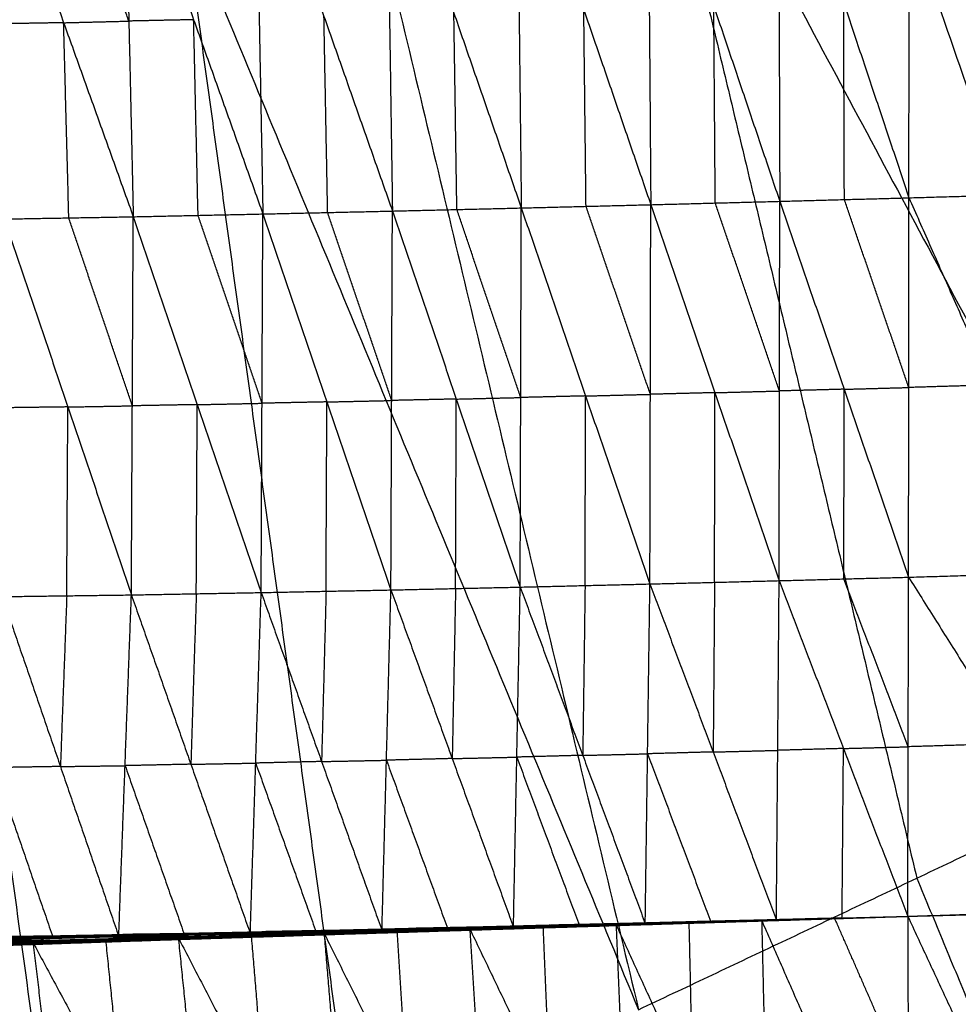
# Model space of a CAD drawing. Header units: millimetres. Extents: x -106 to 110, y -96 to 120.
# Tile 545 of 656: x 14.01 to 20.43, y -27.66 to -20.92. Entities that reach past the tile are written whole.
import ezdxf

# ---------------------------------------------------------------- set-up
doc = ezdxf.new("R2010")
doc.units = ezdxf.units.MM
doc.header["$MEASUREMENT"] = 0
doc.layers.add('Default', color=7, linetype='Continuous', true_color=0x000000)

msp = doc.modelspace()

# ---------------------------------------------------------------- linework, layer by layer
at = {"layer": 'Default'}
for points in [[(18.7289, -8.6492, 3.7488), (22.1968, -16.1907, 3.779), (25.6648, -23.7322, 3.8092)], [(18.7289, -8.6492, 3.7488), (23.8884, -14.9361, 3.779), (29.048, -21.223, 3.8092)], [(16.6278, -10.2074, 3.7488), (19.3399, -18.0525, 3.779), (22.052, -25.8976, 3.8092)], [(16.6278, -10.2074, 3.7488), (21.1463, -16.9698, 3.779), (25.6648, -23.7322, 3.8092)], [(14.3842, -11.5522, 3.7488), (16.3143, -19.6253, 3.779), (18.2443, -27.6985, 3.8092)], [(14.3842, -11.5522, 3.7488), (18.2181, -18.7249, 3.779), (22.052, -25.8976, 3.8092)], [(12.0196, -12.6706, 3.7488), (13.149, -20.894, 3.779), (14.2785, -29.1175, 3.8092)], [(12.0196, -12.6706, 3.7488), (15.1319, -20.1845, 3.779), (18.2443, -27.6985, 3.8092)], [(9.5567, -13.5518, 3.7488), (11.9176, -21.3346, 3.779), (14.2785, -29.1175, 3.8092)], [(18.2181, -18.7249, 3.779), (19.1831, -22.7615, 3.7941), (20.1482, -26.798, 3.8092)], [(19.201, -19.4703, -3.0987), (19.2058, -20.8177, -2.9425), (19.2106, -22.1651, -2.7862)], [(19.201, -19.4703, -3.0987), (19.6478, -20.8057, -2.939), (20.0946, -22.1411, -2.7794)], [(20.0946, -22.1411, -2.7794), (20.095, -20.7932, -2.9352), (20.0954, -19.4453, -3.091)], [(20.0954, -19.4453, -3.091), (20.6437, -20.7771, -2.9333), (21.192, -22.109, -2.7756)], [(16.5199, -19.5442, -3.1305), (16.5401, -20.888, -2.9716), (16.5603, -22.2317, -2.8127)], [(16.5199, -19.5442, -3.1305), (16.981, -20.8774, -2.9675), (17.4421, -22.2106, -2.8045)], [(17.4116, -19.52, -3.1203), (17.4269, -20.8653, -2.9624), (17.4421, -22.2106, -2.8045)], [(17.4116, -19.52, -3.1203), (17.8697, -20.8542, -2.9577), (18.3279, -22.1883, -2.7951)], [(18.3076, -19.4952, -3.1091), (18.3178, -20.8418, -2.9521), (18.3279, -22.1883, -2.7951)], [(18.3076, -19.4952, -3.1091), (18.7591, -20.8302, -2.9476), (19.2106, -22.1651, -2.7862)], [(14.7569, -20.9315, -2.98), (14.5187, -20.2675, -3.0592), (14.2805, -19.6035, -3.1384)], [(14.7266, -19.5923, -3.1406), (14.7569, -20.9315, -2.98), (14.7872, -22.2707, -2.8194)], [(14.7266, -19.5923, -3.1406), (15.2003, -20.922, -2.9794), (15.674, -22.2516, -2.8182)], [(15.6234, -19.5682, -3.1379), (15.6487, -20.9099, -2.978), (15.674, -22.2516, -2.8182)], [(15.6234, -19.5682, -3.1379), (16.0919, -20.8999, -2.9753), (16.5603, -22.2317, -2.8127)], [(13.8344, -19.6147, -3.1363), (14.3108, -20.9427, -2.9778), (14.7872, -22.2707, -2.8194)], [(15.1319, -20.1845, 3.779), (15.6967, -24.2963, 3.7941), (16.2614, -28.408, 3.8092)], [(19.6526, -22.1531, -2.7828), (19.6502, -21.4794, -2.8609), (19.6478, -20.8057, -2.939)], [(17.0012, -22.2212, -2.8086), (16.9911, -21.5493, -2.888), (16.981, -20.8774, -2.9675)], [(17.885, -22.1995, -2.7998), (17.8774, -21.5268, -2.8787), (17.8697, -20.8542, -2.9577)], [(18.7693, -22.1767, -2.7906), (18.7642, -21.5035, -2.8691), (18.7591, -20.8302, -2.9476)], [(14.3108, -20.9427, -2.9778), (14.0903, -20.9466, -2.9765), (13.8698, -20.9505, -2.9752)], [(14.3108, -20.9427, -2.9778), (14.5339, -20.9371, -2.9789), (14.7569, -20.9315, -2.98)], [(14.3462, -22.2785, -2.8168), (14.3285, -21.6106, -2.8973), (14.3108, -20.9427, -2.9778)], [(15.2003, -20.922, -2.9794), (14.9786, -20.9268, -2.9797), (14.7569, -20.9315, -2.98)], [(15.2306, -22.2612, -2.8188), (15.2154, -21.5916, -2.8991), (15.2003, -20.922, -2.9794)], [(16.1172, -22.2417, -2.8154), (16.1045, -21.5708, -2.8954), (16.0919, -20.8999, -2.9753)], [(18.3279, -22.1883, -2.7951), (18.7693, -22.1767, -2.7906), (19.2106, -22.1651, -2.7862)], [(19.2063, -24.7618, -1.7799), (19.2085, -23.4634, -2.283), (19.2106, -22.1651, -2.7862)], [(19.2106, -22.1651, -2.7862), (19.6526, -22.1531, -2.7828), (20.0946, -22.1411, -2.7794)], [(19.2106, -22.1651, -2.7862), (19.6513, -23.4516, -2.2808), (20.0919, -24.738, -1.7754)], [(20.0933, -23.4396, -2.2774), (19.8729, -22.7964, -2.5301), (19.6526, -22.1531, -2.7828)], [(20.0919, -24.738, -1.7754), (20.0933, -23.4396, -2.2774), (20.0946, -22.1411, -2.7794)], [(20.0946, -22.1411, -2.7794), (20.6433, -22.1251, -2.7775), (21.192, -22.109, -2.7756)], [(20.0946, -22.1411, -2.7794), (20.6603, -23.4228, -2.2757), (21.226, -24.7044, -1.7721)], [(15.674, -22.2516, -2.8182), (16.1172, -22.2417, -2.8154), (16.5603, -22.2317, -2.8127)], [(16.5501, -24.8253, -1.7944), (16.5552, -23.5285, -2.3036), (16.5603, -22.2317, -2.8127)], [(16.5603, -22.2317, -2.8127), (17.0012, -22.2212, -2.8086), (17.4421, -22.2106, -2.8045)], [(16.5603, -22.2317, -2.8127), (16.9975, -23.5187, -2.3015), (17.4346, -24.8057, -1.7904)], [(17.4383, -23.5082, -2.2974), (17.2198, -22.8647, -2.553), (17.0012, -22.2212, -2.8086)], [(17.4346, -24.8057, -1.7904), (17.4383, -23.5082, -2.2974), (17.4421, -22.2106, -2.8045)], [(17.4421, -22.2106, -2.8045), (17.885, -22.1995, -2.7998), (18.3279, -22.1883, -2.7951)], [(17.4421, -22.2106, -2.8045), (17.8822, -23.4975, -2.2948), (18.3222, -24.7843, -1.7852)], [(18.3251, -23.4863, -2.2901), (18.105, -22.8429, -2.545), (17.885, -22.1995, -2.7998)], [(18.3222, -24.7843, -1.7852), (18.3251, -23.4863, -2.2901), (18.3279, -22.1883, -2.7951)], [(18.3279, -22.1883, -2.7951), (18.7671, -23.475, -2.2875), (19.2063, -24.7618, -1.7799)], [(19.2085, -23.4634, -2.283), (18.9889, -22.8201, -2.5368), (18.7693, -22.1767, -2.7906)], [(13.9052, -22.2863, -2.8142), (14.3462, -22.2785, -2.8168), (14.7872, -22.2707, -2.8194)], [(13.9052, -22.2863, -2.8142), (14.3398, -23.5728, -2.3048), (14.7744, -24.8592, -1.7954)], [(14.7808, -23.565, -2.3074), (14.5635, -22.9217, -2.5621), (14.3462, -22.2785, -2.8168)], [(14.7744, -24.8592, -1.7954), (14.7808, -23.565, -2.3074), (14.7872, -22.2707, -2.8194)], [(14.7872, -22.2707, -2.8194), (15.2306, -22.2612, -2.8188), (15.674, -22.2516, -2.8182)], [(14.7872, -22.2707, -2.8194), (15.2248, -23.5569, -2.3079), (15.6623, -24.8431, -1.7964)], [(15.6681, -23.5474, -2.3073), (15.4494, -22.9043, -2.563), (15.2306, -22.2612, -2.8188)], [(15.6623, -24.8431, -1.7964), (15.6681, -23.5474, -2.3073), (15.674, -22.2516, -2.8182)], [(15.674, -22.2516, -2.8182), (16.1121, -23.5384, -2.3063), (16.5501, -24.8253, -1.7944)], [(16.5552, -23.5285, -2.3036), (16.3362, -22.8851, -2.5595), (16.1172, -22.2417, -2.8154)], [(19.6513, -23.4516, -2.2808), (19.4299, -23.4575, -2.2819), (19.2085, -23.4634, -2.283)], [(19.6491, -24.7499, -1.7777), (19.6502, -24.1007, -2.0292), (19.6513, -23.4516, -2.2808)], [(19.6513, -23.4516, -2.2808), (19.8723, -23.4456, -2.2791), (20.0933, -23.4396, -2.2774)], [(20.6603, -23.4228, -2.2757), (20.3768, -23.4312, -2.2765), (20.0933, -23.4396, -2.2774)], [(16.9975, -23.5187, -2.3015), (16.7763, -23.5236, -2.3026), (16.5552, -23.5285, -2.3036)], [(16.9924, -24.8155, -1.7924), (16.9949, -24.1671, -2.047), (16.9975, -23.5187, -2.3015)], [(16.9975, -23.5187, -2.3015), (17.2179, -23.5134, -2.2995), (17.4383, -23.5082, -2.2974)], [(17.8822, -23.4975, -2.2948), (17.6603, -23.5028, -2.2961), (17.4383, -23.5082, -2.2974)], [(17.8784, -24.795, -1.7878), (17.8803, -24.1463, -2.0413), (17.8822, -23.4975, -2.2948)], [(17.8822, -23.4975, -2.2948), (18.1036, -23.4919, -2.2925), (18.3251, -23.4863, -2.2901)], [(18.7671, -23.475, -2.2875), (18.5461, -23.4807, -2.2888), (18.3251, -23.4863, -2.2901)], [(18.7643, -24.7731, -1.7826), (18.7657, -24.1241, -2.035), (18.7671, -23.475, -2.2875)], [(18.7671, -23.475, -2.2875), (18.9878, -23.4692, -2.2853), (19.2085, -23.4634, -2.283)], [(14.3398, -23.5728, -2.3048), (14.1187, -23.5757, -2.3034), (13.8975, -23.5786, -2.3021)], [(14.3321, -24.8651, -1.7927), (14.336, -24.2189, -2.0488), (14.3398, -23.5728, -2.3048)], [(14.3398, -23.5728, -2.3048), (14.5603, -23.5689, -2.3061), (14.7808, -23.565, -2.3074)], [(15.2248, -23.5569, -2.3079), (15.0028, -23.5609, -2.3076), (14.7808, -23.565, -2.3074)], [(15.2183, -24.8512, -1.7959), (15.2215, -24.204, -2.0519), (15.2248, -23.5569, -2.3079)], [(15.2248, -23.5569, -2.3079), (15.4464, -23.5521, -2.3076), (15.6681, -23.5474, -2.3073)], [(16.1121, -23.5384, -2.3063), (15.8901, -23.5429, -2.3068), (15.6681, -23.5474, -2.3073)], [(16.1062, -24.8342, -1.7954), (16.1091, -24.1863, -2.0509), (16.1121, -23.5384, -2.3063)], [(16.1121, -23.5384, -2.3063), (16.3336, -23.5335, -2.3049), (16.5552, -23.5285, -2.3036)], [(20.0919, -24.738, -1.7754), (20.6589, -24.7212, -1.7737), (21.226, -24.7044, -1.7721)], [(17.4346, -24.8057, -1.7904), (17.8784, -24.795, -1.7878), (18.3222, -24.7843, -1.7852)], [(17.8784, -24.795, -1.7878), (17.8704, -25.3763, -1.3229), (17.8624, -25.9576, -0.858)], [(18.2902, -27.1095, 0.0744), (18.3062, -25.9469, -0.8554), (18.3222, -24.7843, -1.7852)], [(18.3222, -24.7843, -1.7852), (18.7643, -24.7731, -1.7826), (19.2063, -24.7618, -1.7799)], [(18.3222, -24.7843, -1.7852), (18.7548, -25.9345, -0.8545), (19.1873, -27.0847, 0.0763)], [(18.7643, -24.7731, -1.7826), (18.7595, -25.3538, -1.3185), (18.7548, -25.9345, -0.8545)], [(19.1873, -27.0847, 0.0763), (19.1968, -25.9232, -0.8518), (19.2063, -24.7618, -1.7799)], [(19.2063, -24.7618, -1.7799), (19.6491, -24.7499, -1.7777), (20.0919, -24.738, -1.7754)], [(19.2063, -24.7618, -1.7799), (19.6464, -25.9106, -0.8508), (20.0866, -27.0595, 0.0783)], [(20.0893, -25.8987, -0.8485), (19.8692, -25.3243, -1.3131), (19.6491, -24.7499, -1.7777)], [(20.0866, -27.0595, 0.0783), (20.0893, -25.8987, -0.8485), (20.0919, -24.738, -1.7754)], [(20.0919, -24.738, -1.7754), (20.8087, -25.8767, -0.8467), (21.5254, -27.0155, 0.082)], [(13.8897, -24.8709, -1.7901), (14.3321, -24.8651, -1.7927), (14.7744, -24.8592, -1.7954)], [(14.3321, -24.8651, -1.7927), (14.3104, -25.4495, -1.3268), (14.2887, -26.034, -0.8609)], [(14.6878, -27.1971, 0.0683), (14.7311, -26.0282, -0.8636), (14.7744, -24.8592, -1.7954)], [(14.7744, -24.8592, -1.7954), (15.2183, -24.8512, -1.7959), (15.6623, -24.8431, -1.7964)], [(14.7744, -24.8592, -1.7954), (15.1811, -26.0185, -0.8629), (15.5878, -27.1778, 0.0696)], [(15.2183, -24.8512, -1.7959), (15.1997, -25.4348, -1.3294), (15.1811, -26.0185, -0.8629)], [(15.5878, -27.1778, 0.0696), (15.625, -26.0105, -0.8634), (15.6623, -24.8431, -1.7964)], [(15.6623, -24.8431, -1.7964), (16.1062, -24.8342, -1.7954), (16.5501, -24.8253, -1.7944)], [(15.6623, -24.8431, -1.7964), (16.0756, -25.9998, -0.8627), (16.4889, -27.1565, 0.0711)], [(16.1062, -24.8342, -1.7954), (16.0909, -25.417, -1.3291), (16.0756, -25.9998, -0.8627)], [(16.4889, -27.1565, 0.0711), (16.5195, -25.9909, -0.8617), (16.5501, -24.8253, -1.7944)], [(16.5501, -24.8253, -1.7944), (16.9924, -24.8155, -1.7924), (17.4346, -24.8057, -1.7904)], [(16.5501, -24.8253, -1.7944), (16.9693, -25.9795, -0.8609), (17.3885, -27.1337, 0.0727)], [(16.9924, -24.8155, -1.7924), (16.9808, -25.3975, -1.3267), (16.9693, -25.9795, -0.8609)], [(17.3885, -27.1337, 0.0727), (17.4115, -25.9697, -0.8589), (17.4346, -24.8057, -1.7904)], [(17.4346, -24.8057, -1.7904), (17.8624, -25.9576, -0.858), (18.2902, -27.1095, 0.0744)], [(13.8897, -24.8709, -1.7901), (14.2887, -26.034, -0.8609), (14.6878, -27.1971, 0.0683)], [(20.8087, -25.8767, -0.8467), (20.449, -25.8877, -0.8476), (20.0893, -25.8987, -0.8485)], [(17.8624, -25.9576, -0.858), (18.0843, -25.9523, -0.8567), (18.3062, -25.9469, -0.8554)], [(18.2443, -27.6985, 3.8092), (20.1482, -26.798, 3.8092), (22.052, -25.8976, 3.8092)], [(18.7548, -25.9345, -0.8545), (18.5305, -25.9407, -0.8549), (18.3062, -25.9469, -0.8554)], [(18.3062, -25.9469, -0.8554), (18.5225, -26.522, -0.39), (18.7387, -27.0971, 0.0753)], [(18.7548, -25.9345, -0.8545), (18.9758, -25.9289, -0.8531), (19.1968, -25.9232, -0.8518)], [(19.6464, -25.9106, -0.8508), (19.4216, -25.9169, -0.8513), (19.1968, -25.9232, -0.8518)], [(19.637, -27.0721, 0.0773), (19.6417, -26.4914, -0.3867), (19.6464, -25.9106, -0.8508)], [(19.6464, -25.9106, -0.8508), (19.8678, -25.9047, -0.8497), (20.0893, -25.8987, -0.8485)], [(15.1811, -26.0185, -0.8629), (15.4031, -26.0145, -0.8632), (15.625, -26.0105, -0.8634)], [(16.0756, -25.9998, -0.8627), (15.8503, -26.0051, -0.8631), (15.625, -26.0105, -0.8634)], [(15.625, -26.0105, -0.8634), (15.8317, -26.5888, -0.3965), (16.0384, -27.1672, 0.0703)], [(16.0756, -25.9998, -0.8627), (16.2975, -25.9954, -0.8622), (16.5195, -25.9909, -0.8617)], [(16.9693, -25.9795, -0.8609), (16.7444, -25.9852, -0.8613), (16.5195, -25.9909, -0.8617)], [(16.5195, -25.9909, -0.8617), (16.7291, -26.568, -0.3949), (16.9387, -27.1451, 0.0719)], [(16.9693, -25.9795, -0.8609), (17.1904, -25.9746, -0.8599), (17.4115, -25.9697, -0.8589)], [(17.8624, -25.9576, -0.858), (17.6369, -25.9636, -0.8584), (17.4115, -25.9697, -0.8589)], [(17.4115, -25.9697, -0.8589), (17.6254, -26.5456, -0.3927), (17.8393, -27.1216, 0.0735)], [(14.2887, -26.034, -0.8609), (14.0637, -26.0378, -0.8612), (13.8387, -26.0416, -0.8615)], [(13.8387, -26.0416, -0.8615), (14.0382, -26.6231, -0.397), (14.2377, -27.2047, 0.0676)], [(14.2887, -26.034, -0.8609), (14.5099, -26.0311, -0.8622), (14.7311, -26.0282, -0.8636)], [(15.1811, -26.0185, -0.8629), (14.9561, -26.0234, -0.8632), (14.7311, -26.0282, -0.8636)], [(14.7311, -26.0282, -0.8636), (14.9344, -26.6078, -0.3973), (15.1378, -27.1875, 0.0689)], [(20.1482, -26.798, 3.8092), (20.8881, -28.5843, 3.8222), (21.628, -30.3707, 3.8351)], [(20.0866, -27.0591, 0.0785), (20.8, -27.0363, 0.0772), (21.5134, -27.0135, 0.0758)], [(20.0866, -27.0591, 0.0785), (20.7945, -27.0369, 0.0735), (21.5024, -27.0147, 0.0685)], [(20.0866, -27.0591, 0.0785), (20.806, -27.0373, 0.0803), (21.5254, -27.0155, 0.082)], [(20.0866, -27.0595, 0.0783), (20.806, -27.0375, 0.0802), (21.5254, -27.0155, 0.082)], [(20.0866, -27.0591, 0.0785), (20.7895, -27.0386, 0.0724), (21.4924, -27.018, 0.0662)], [(20.0866, -27.0591, 0.0785), (20.7781, -27.0399, 0.0798), (21.4697, -27.0208, 0.0811)], [(20.0866, -27.0595, 0.0783), (20.7782, -27.0401, 0.0797), (21.4697, -27.0208, 0.0811)], [(20.0866, -27.0591, 0.0785), (20.7851, -27.0401, 0.0736), (21.4836, -27.0211, 0.0686)], [(20.0866, -27.0591, 0.0785), (20.7813, -27.0406, 0.0769), (21.476, -27.0222, 0.0753)], [(18.0709, -27.1227, 0.0642), (18.5789, -27.1052, 0.0702), (19.0869, -27.0877, 0.0762)], [(18.0709, -27.1227, 0.0642), (18.5749, -27.1068, 0.0663), (19.0789, -27.091, 0.0684)], [(18.0902, -27.1161, 0.0743), (18.5886, -27.1019, 0.0752), (19.0869, -27.0877, 0.0762)], [(18.0918, -27.1211, 0.0558), (18.5909, -27.1057, 0.0592), (19.0901, -27.0903, 0.0626)], [(18.0918, -27.1211, 0.0558), (18.5853, -27.106, 0.0621), (19.0789, -27.091, 0.0684)], [(18.1094, -27.1161, 0.053), (18.6044, -27.102, 0.0568), (19.0994, -27.088, 0.0606)], [(18.1094, -27.1161, 0.053), (18.5997, -27.1032, 0.0578), (19.0901, -27.0903, 0.0626)], [(18.1238, -27.1101, 0.0542), (18.6153, -27.0977, 0.058), (19.1068, -27.0853, 0.0618)], [(18.1238, -27.1101, 0.0542), (18.6116, -27.0991, 0.0574), (19.0994, -27.088, 0.0606)], [(18.1348, -27.1083, 0.0631), (18.6235, -27.0964, 0.0655), (19.1121, -27.0845, 0.0679)], [(18.1348, -27.1083, 0.0631), (18.6208, -27.0968, 0.0624), (19.1068, -27.0853, 0.0618)], [(18.2902, -27.1095, 0.0744), (18.7011, -27.097, 0.0711), (19.1121, -27.0845, 0.0679)], [(18.2902, -27.1095, 0.0744), (18.7387, -27.0971, 0.0753), (19.1873, -27.0847, 0.0763)], [(18.5789, -27.1052, 0.0702), (18.8309, -27.0973, 0.0713), (19.0829, -27.0893, 0.0723)], [(18.5853, -27.106, 0.0621), (18.8349, -27.0983, 0.0638), (19.0845, -27.0906, 0.0655)], [(19.0845, -27.0906, 0.0655), (18.8377, -27.0982, 0.0624), (18.5909, -27.1057, 0.0592)], [(18.5997, -27.1032, 0.0578), (18.8472, -27.0961, 0.0597), (19.0947, -27.0891, 0.0616)], [(19.0947, -27.0891, 0.0616), (18.8496, -27.0956, 0.0592), (18.6044, -27.102, 0.0568)], [(18.6116, -27.0991, 0.0574), (18.8573, -27.0928, 0.0593), (19.1031, -27.0866, 0.0612)], [(19.1031, -27.0866, 0.0612), (18.8592, -27.0922, 0.0596), (18.6153, -27.0977, 0.058)], [(18.6208, -27.0968, 0.0624), (18.8651, -27.0908, 0.0636), (19.1094, -27.0849, 0.0648)], [(19.1094, -27.0849, 0.0648), (18.8664, -27.0906, 0.0652), (18.6235, -27.0964, 0.0655)], [(18.7011, -27.097, 0.0711), (18.9254, -27.0908, 0.0716), (19.1497, -27.0846, 0.0721)], [(19.1497, -27.0846, 0.0721), (18.9442, -27.0909, 0.0737), (18.7387, -27.0971, 0.0753)], [(19.0789, -27.091, 0.0684), (19.5828, -27.0752, 0.0734), (20.0866, -27.0595, 0.0783)], [(19.0789, -27.091, 0.0684), (19.0829, -27.0893, 0.0723), (19.0869, -27.0877, 0.0762)], [(19.0789, -27.091, 0.0684), (19.0845, -27.0906, 0.0655), (19.0901, -27.0903, 0.0626)], [(19.0829, -27.0893, 0.0723), (19.3348, -27.0814, 0.0748), (19.5867, -27.0736, 0.0773)], [(19.5828, -27.0752, 0.0734), (19.3328, -27.0823, 0.0729), (19.0829, -27.0893, 0.0723)], [(19.5884, -27.0749, 0.0705), (19.3364, -27.0827, 0.068), (19.0845, -27.0906, 0.0655)], [(19.0869, -27.0877, 0.0762), (19.5867, -27.0736, 0.0773), (20.0866, -27.0595, 0.0783)], [(19.0869, -27.0877, 0.0762), (19.1131, -28.2492, -0.8754), (19.1393, -29.4106, -1.827)], [(19.0869, -27.0877, 0.0762), (19.5893, -28.2352, -0.8732), (20.0917, -29.3827, -1.8227)], [(19.0901, -27.0903, 0.0626), (19.5884, -27.0749, 0.0705), (20.0866, -27.0595, 0.0783)], [(19.0901, -27.0903, 0.0626), (19.0947, -27.0891, 0.0616), (19.0994, -27.088, 0.0606)], [(19.593, -27.0737, 0.0695), (19.3439, -27.0814, 0.0655), (19.0947, -27.0891, 0.0616)], [(19.0994, -27.088, 0.0606), (19.593, -27.0737, 0.0695), (20.0866, -27.0595, 0.0783)], [(19.0994, -27.088, 0.0606), (19.1031, -27.0866, 0.0612), (19.1068, -27.0853, 0.0618)], [(19.5967, -27.0724, 0.07), (19.3499, -27.0795, 0.0656), (19.1031, -27.0866, 0.0612)], [(19.1068, -27.0853, 0.0618), (19.5967, -27.0724, 0.07), (20.0866, -27.0595, 0.0783)], [(19.1068, -27.0853, 0.0618), (19.1094, -27.0849, 0.0648), (19.1121, -27.0845, 0.0679)], [(19.5994, -27.072, 0.0731), (19.3544, -27.0784, 0.069), (19.1094, -27.0849, 0.0648)], [(19.1121, -27.0845, 0.0679), (19.5994, -27.072, 0.0731), (20.0866, -27.0595, 0.0783)], [(19.1121, -27.0845, 0.0679), (19.1497, -27.0846, 0.0721), (19.1873, -27.0847, 0.0763)], [(19.1497, -27.0846, 0.0721), (19.3745, -27.0783, 0.0726), (19.5994, -27.072, 0.0731)], [(19.637, -27.0721, 0.0773), (19.3933, -27.0783, 0.0747), (19.1497, -27.0846, 0.0721)], [(19.1873, -27.0847, 0.0763), (19.637, -27.0721, 0.0773), (20.0866, -27.0595, 0.0783)], [(19.5828, -27.0752, 0.0734), (19.5856, -27.075, 0.0719), (19.5884, -27.0749, 0.0705)], [(20.0892, -28.2211, -0.8722), (19.8379, -27.6473, -0.3974), (19.5867, -27.0736, 0.0773)], [(19.5884, -27.0749, 0.0705), (19.5907, -27.0743, 0.07), (19.593, -27.0737, 0.0695)], [(19.593, -27.0737, 0.0695), (19.5948, -27.073, 0.0698), (19.5967, -27.0724, 0.07)], [(19.5967, -27.0724, 0.07), (19.598, -27.0722, 0.0716), (19.5994, -27.072, 0.0731)], [(20.0866, -27.0595, 0.0783), (20.0892, -28.2211, -0.8722), (20.0917, -29.3827, -1.8227)], [(20.0866, -27.0595, 0.0783), (20.6195, -28.2059, -0.8706), (21.1525, -29.3524, -1.8195)], [(15.1787, -27.181, 0.0496), (15.6692, -27.1696, 0.0505), (16.1597, -27.1582, 0.0514)], [(15.2059, -27.1741, 0.0598), (15.6936, -27.1639, 0.0604), (16.1814, -27.1536, 0.0611)], [(15.2059, -27.1741, 0.0598), (15.6828, -27.1662, 0.0556), (16.1597, -27.1582, 0.0514)], [(15.5878, -27.1778, 0.0696), (15.8846, -27.1657, 0.0654), (16.1814, -27.1536, 0.0611)], [(15.5878, -27.1778, 0.0696), (16.0384, -27.1672, 0.0703), (16.4889, -27.1565, 0.0711)], [(15.6828, -27.1662, 0.0556), (15.9267, -27.161, 0.0559), (16.1706, -27.1559, 0.0563)], [(16.1706, -27.1559, 0.0563), (15.9321, -27.1599, 0.0583), (15.6936, -27.1639, 0.0604)], [(15.8846, -27.1657, 0.0654), (16.1099, -27.1604, 0.0657), (16.3352, -27.1551, 0.0661)], [(16.0569, -27.1864, 0.0634), (16.5732, -27.1657, 0.0679), (17.0896, -27.1451, 0.0724)], [(16.0569, -27.1864, 0.0634), (16.5599, -27.1703, 0.0633), (17.0629, -27.1543, 0.0632)], [(16.0747, -27.1805, 0.067), (16.3329, -27.1702, 0.0693), (16.5911, -27.1599, 0.0716)], [(16.0926, -27.1747, 0.0707), (16.5911, -27.1599, 0.0716), (17.0896, -27.1451, 0.0724)], [(16.0974, -27.1821, 0.0547), (16.5957, -27.1669, 0.0545), (17.0939, -27.1516, 0.0543)], [(16.0974, -27.1821, 0.0547), (16.5801, -27.1682, 0.0589), (17.0629, -27.1543, 0.0632)], [(16.1317, -27.1709, 0.0518), (16.6259, -27.1573, 0.0515), (17.1201, -27.1437, 0.0513)], [(16.1317, -27.1709, 0.0518), (16.6128, -27.1613, 0.053), (17.0939, -27.1516, 0.0543)], [(16.1317, -27.1709, 0.0518), (16.1457, -27.1646, 0.0516), (16.1597, -27.1582, 0.0514)], [(16.6399, -27.151, 0.0514), (16.3928, -27.1578, 0.0515), (16.1457, -27.1646, 0.0516)], [(16.1597, -27.1582, 0.0514), (16.6507, -27.1464, 0.0516), (17.1417, -27.1346, 0.0519)], [(16.1597, -27.1582, 0.0514), (16.6399, -27.151, 0.0514), (17.1201, -27.1437, 0.0513)], [(16.1597, -27.1582, 0.0514), (16.1706, -27.1559, 0.0563), (16.1814, -27.1536, 0.0611)], [(16.6616, -27.1441, 0.0565), (16.4161, -27.15, 0.0564), (16.1706, -27.1559, 0.0563)], [(16.1814, -27.1536, 0.0611), (16.6699, -27.1426, 0.0613), (17.1584, -27.1315, 0.0616)], [(16.1814, -27.1536, 0.0611), (16.6616, -27.1441, 0.0565), (17.1417, -27.1346, 0.0519)], [(16.1814, -27.1536, 0.0611), (16.3352, -27.1551, 0.0661), (16.4889, -27.1565, 0.0711)], [(16.3352, -27.1551, 0.0661), (16.5025, -27.1488, 0.0637), (16.6699, -27.1426, 0.0613)], [(16.8237, -27.144, 0.0663), (16.5794, -27.1495, 0.0662), (16.3352, -27.1551, 0.0661)], [(16.4889, -27.1565, 0.0711), (16.8237, -27.144, 0.0663), (17.1584, -27.1315, 0.0616)], [(16.4889, -27.1565, 0.0711), (16.9387, -27.1451, 0.0719), (17.3885, -27.1337, 0.0727)], [(16.5732, -27.1657, 0.0679), (16.8247, -27.1577, 0.0678), (17.0762, -27.1497, 0.0678)], [(16.5801, -27.1682, 0.0589), (16.8293, -27.1606, 0.0588), (17.0784, -27.153, 0.0588)], [(16.5911, -27.1599, 0.0716), (16.6275, -27.741, -0.4056), (16.664, -28.3221, -0.8827)], [(17.0784, -27.153, 0.0588), (16.837, -27.1599, 0.0566), (16.5957, -27.1669, 0.0545)], [(16.6128, -27.1613, 0.053), (16.8599, -27.1545, 0.0529), (17.107, -27.1477, 0.0528)], [(17.107, -27.1477, 0.0528), (16.8665, -27.1525, 0.0522), (16.6259, -27.1573, 0.0515)], [(16.6259, -27.1573, 0.0515), (16.6329, -27.1542, 0.0514), (16.6399, -27.151, 0.0514)], [(16.6399, -27.151, 0.0514), (16.8854, -27.1451, 0.0515), (17.1309, -27.1392, 0.0516)], [(17.1309, -27.1392, 0.0516), (16.8908, -27.1428, 0.0516), (16.6507, -27.1464, 0.0516)], [(16.6507, -27.1464, 0.0516), (16.6561, -27.1453, 0.0541), (16.6616, -27.1441, 0.0565)], [(16.6616, -27.1441, 0.0565), (16.9058, -27.1386, 0.0566), (17.1501, -27.1331, 0.0567)], [(17.1501, -27.1331, 0.0567), (16.91, -27.1378, 0.059), (16.6699, -27.1426, 0.0613)], [(16.8237, -27.144, 0.0663), (17.0486, -27.1383, 0.0667), (17.2735, -27.1326, 0.0671)], [(16.9387, -27.1451, 0.0719), (16.8812, -27.1446, 0.0691), (16.8237, -27.144, 0.0663)], [(17.0629, -27.1543, 0.0632), (17.5766, -27.1352, 0.0687), (18.0902, -27.1161, 0.0743)], [(17.0629, -27.1543, 0.0632), (17.5669, -27.1385, 0.0637), (18.0709, -27.1227, 0.0642)], [(17.0629, -27.1543, 0.0632), (17.0762, -27.1497, 0.0678), (17.0896, -27.1451, 0.0724)], [(17.0629, -27.1543, 0.0632), (17.0784, -27.153, 0.0588), (17.0939, -27.1516, 0.0543)], [(17.0762, -27.1497, 0.0678), (17.3331, -27.1401, 0.0706), (17.5899, -27.1306, 0.0733)], [(17.5766, -27.1352, 0.0687), (17.3264, -27.1424, 0.0683), (17.0762, -27.1497, 0.0678)], [(17.5824, -27.1372, 0.0592), (17.3304, -27.1451, 0.059), (17.0784, -27.153, 0.0588)], [(17.0896, -27.1451, 0.0724), (17.5899, -27.1306, 0.0733), (18.0902, -27.1161, 0.0743)], [(17.0896, -27.1451, 0.0724), (17.1625, -28.3072, -0.8819), (17.2354, -29.4694, -1.8362)], [(17.0896, -27.1451, 0.0724), (17.6393, -28.2923, -0.8797), (18.189, -29.4395, -1.8318)], [(17.0939, -27.1516, 0.0543), (17.5928, -27.1364, 0.0551), (18.0918, -27.1211, 0.0558)], [(17.0939, -27.1516, 0.0543), (17.5824, -27.1372, 0.0592), (18.0709, -27.1227, 0.0642)], [(17.0939, -27.1516, 0.0543), (17.107, -27.1477, 0.0528), (17.1201, -27.1437, 0.0513)], [(17.606, -27.1324, 0.0536), (17.3565, -27.1401, 0.0532), (17.107, -27.1477, 0.0528)], [(17.1201, -27.1437, 0.0513), (17.6148, -27.1299, 0.0521), (18.1094, -27.1161, 0.053)], [(17.1201, -27.1437, 0.0513), (17.606, -27.1324, 0.0536), (18.0918, -27.1211, 0.0558)], [(17.1201, -27.1437, 0.0513), (17.1309, -27.1392, 0.0516), (17.1417, -27.1346, 0.0519)], [(17.6255, -27.1253, 0.0524), (17.3782, -27.1323, 0.052), (17.1309, -27.1392, 0.0516)], [(17.1417, -27.1346, 0.0519), (17.6327, -27.1224, 0.053), (18.1238, -27.1101, 0.0542)], [(17.1417, -27.1346, 0.0519), (17.6255, -27.1253, 0.0524), (18.1094, -27.1161, 0.053)], [(17.1417, -27.1346, 0.0519), (17.1501, -27.1331, 0.0567), (17.1584, -27.1315, 0.0616)], [(17.6411, -27.1208, 0.0579), (17.3956, -27.127, 0.0573), (17.1501, -27.1331, 0.0567)], [(17.1584, -27.1315, 0.0616), (17.6466, -27.1199, 0.0623), (18.1348, -27.1083, 0.0631)], [(17.1584, -27.1315, 0.0616), (17.6411, -27.1208, 0.0579), (18.1238, -27.1101, 0.0542)], [(17.1584, -27.1315, 0.0616), (17.2735, -27.1326, 0.0671), (17.3885, -27.1337, 0.0727)], [(17.2735, -27.1326, 0.0671), (17.46, -27.1263, 0.0647), (17.6466, -27.1199, 0.0623)], [(17.7616, -27.121, 0.0679), (17.5175, -27.1268, 0.0675), (17.2735, -27.1326, 0.0671)], [(17.3885, -27.1337, 0.0727), (17.7616, -27.121, 0.0679), (18.1348, -27.1083, 0.0631)], [(17.3885, -27.1337, 0.0727), (17.8393, -27.1216, 0.0735), (18.2902, -27.1095, 0.0744)], [(17.5669, -27.1385, 0.0637), (17.5717, -27.1369, 0.0662), (17.5766, -27.1352, 0.0687)], [(17.5669, -27.1385, 0.0637), (17.5746, -27.1378, 0.0615), (17.5824, -27.1372, 0.0592)], [(17.5766, -27.1352, 0.0687), (17.8286, -27.1273, 0.069), (18.0806, -27.1194, 0.0692)], [(17.5824, -27.1372, 0.0592), (17.8318, -27.1295, 0.0596), (18.0813, -27.1219, 0.06)], [(17.5899, -27.1306, 0.0733), (17.6146, -27.7114, -0.4032), (17.6393, -28.2923, -0.8797)], [(18.0813, -27.1219, 0.06), (17.8371, -27.1291, 0.0575), (17.5928, -27.1364, 0.0551)], [(17.5928, -27.1364, 0.0551), (17.5994, -27.1344, 0.0543), (17.606, -27.1324, 0.0536)], [(17.606, -27.1324, 0.0536), (17.8533, -27.1255, 0.054), (18.1006, -27.1186, 0.0544)], [(18.1006, -27.1186, 0.0544), (17.8577, -27.1242, 0.0533), (17.6148, -27.1299, 0.0521)], [(17.6148, -27.1299, 0.0521), (17.6201, -27.1276, 0.0523), (17.6255, -27.1253, 0.0524)], [(17.6255, -27.1253, 0.0524), (17.8711, -27.1192, 0.053), (18.1166, -27.1131, 0.0536)], [(18.1166, -27.1131, 0.0536), (17.8746, -27.1177, 0.0533), (17.6327, -27.1224, 0.053)], [(17.6327, -27.1224, 0.053), (17.6369, -27.1216, 0.0555), (17.6411, -27.1208, 0.0579)], [(17.6411, -27.1208, 0.0579), (17.8852, -27.115, 0.0583), (18.1293, -27.1092, 0.0586)], [(18.1293, -27.1092, 0.0586), (17.888, -27.1146, 0.0605), (17.6466, -27.1199, 0.0623)], [(17.7616, -27.121, 0.0679), (17.9871, -27.1149, 0.0683), (18.2125, -27.1089, 0.0687)], [(17.8393, -27.1216, 0.0735), (17.8005, -27.1213, 0.0707), (17.7616, -27.121, 0.0679)], [(18.0709, -27.1227, 0.0642), (18.0806, -27.1194, 0.0692), (18.0902, -27.1161, 0.0743)], [(18.0709, -27.1227, 0.0642), (18.0813, -27.1219, 0.06), (18.0918, -27.1211, 0.0558)], [(18.0806, -27.1194, 0.0692), (18.3346, -27.1106, 0.0722), (18.5886, -27.1019, 0.0752)], [(18.5789, -27.1052, 0.0702), (18.3297, -27.1123, 0.0697), (18.0806, -27.1194, 0.0692)], [(18.5853, -27.106, 0.0621), (18.3333, -27.114, 0.0611), (18.0813, -27.1219, 0.06)], [(18.0902, -27.1161, 0.0743), (18.1396, -28.2778, -0.8788), (18.189, -29.4395, -1.8318)], [(18.0902, -27.1161, 0.0743), (18.6148, -28.2634, -0.8763), (19.1393, -29.4106, -1.827)], [(18.0918, -27.1211, 0.0558), (18.1006, -27.1186, 0.0544), (18.1094, -27.1161, 0.053)], [(18.5997, -27.1032, 0.0578), (18.3502, -27.1109, 0.0561), (18.1006, -27.1186, 0.0544)], [(18.1094, -27.1161, 0.053), (18.1166, -27.1131, 0.0536), (18.1238, -27.1101, 0.0542)], [(18.6116, -27.0991, 0.0574), (18.3641, -27.1061, 0.0555), (18.1166, -27.1131, 0.0536)], [(18.1238, -27.1101, 0.0542), (18.1293, -27.1092, 0.0586), (18.1348, -27.1083, 0.0631)], [(18.6208, -27.0968, 0.0624), (18.375, -27.103, 0.0605), (18.1293, -27.1092, 0.0586)], [(18.1348, -27.1083, 0.0631), (18.2125, -27.1089, 0.0687), (18.2902, -27.1095, 0.0744)], [(18.7011, -27.097, 0.0711), (18.4568, -27.103, 0.0699), (18.2125, -27.1089, 0.0687)], [(18.5749, -27.1068, 0.0663), (18.5769, -27.106, 0.0683), (18.5789, -27.1052, 0.0702)], [(18.5749, -27.1068, 0.0663), (18.5801, -27.1064, 0.0642), (18.5853, -27.106, 0.0621)], [(18.5886, -27.1019, 0.0752), (18.6017, -27.6826, -0.4006), (18.6148, -28.2634, -0.8763)], [(18.5909, -27.1057, 0.0592), (18.5953, -27.1044, 0.0585), (18.5997, -27.1032, 0.0578)], [(18.6044, -27.102, 0.0568), (18.608, -27.1005, 0.0571), (18.6116, -27.0991, 0.0574)], [(18.6153, -27.0977, 0.058), (18.618, -27.0973, 0.0602), (18.6208, -27.0968, 0.0624)], [(18.6235, -27.0964, 0.0655), (18.6623, -27.0967, 0.0683), (18.7011, -27.097, 0.0711)], [(13.1624, -27.2469, 0.0319), (13.6587, -27.2357, 0.0387), (14.155, -27.2244, 0.0454)], [(13.2095, -27.2175, 0.0304), (13.7029, -27.21, 0.0371), (14.1962, -27.2025, 0.0437)], [(13.2095, -27.2175, 0.0304), (13.6823, -27.2209, 0.0379), (14.155, -27.2244, 0.0454)], [(13.2457, -27.2027, 0.0469), (13.7367, -27.1977, 0.0513), (14.2277, -27.1927, 0.0557)], [(13.2457, -27.2027, 0.0469), (13.721, -27.2026, 0.0453), (14.1962, -27.2025, 0.0437)], [(13.6823, -27.2209, 0.0379), (13.9289, -27.2172, 0.0413), (14.1756, -27.2134, 0.0446)], [(14.1756, -27.2134, 0.0446), (13.9392, -27.2117, 0.0408), (13.7029, -27.21, 0.0371)], [(13.721, -27.2026, 0.0453), (13.9665, -27.2001, 0.0475), (14.212, -27.1976, 0.0497)], [(14.212, -27.1976, 0.0497), (13.9743, -27.1976, 0.0505), (13.7367, -27.1977, 0.0513)], [(13.7877, -27.2123, 0.067), (14.0077, -27.2025, 0.0614), (14.2277, -27.1927, 0.0557)], [(13.7877, -27.2123, 0.067), (14.2377, -27.2047, 0.0676), (14.6878, -27.1971, 0.0683)], [(14.0077, -27.2025, 0.0614), (14.2327, -27.1987, 0.0617), (14.4577, -27.1949, 0.062)], [(14.0437, -27.2531, 0.0594), (14.5692, -27.2292, 0.0643), (15.0948, -27.2053, 0.0692)], [(14.0437, -27.2531, 0.0594), (14.5466, -27.2361, 0.061), (15.0495, -27.2192, 0.0627)], [(14.0719, -27.2451, 0.0636), (14.3347, -27.2332, 0.066), (14.5975, -27.2212, 0.0685)], [(14.1002, -27.2372, 0.0678), (14.5975, -27.2212, 0.0685), (15.0948, -27.2053, 0.0692)], [(14.1042, -27.2439, 0.0488), (14.6023, -27.2284, 0.0513), (15.1004, -27.2129, 0.0537)], [(14.1042, -27.2439, 0.0488), (14.5769, -27.2316, 0.0557), (15.0495, -27.2192, 0.0627)], [(14.1042, -27.2439, 0.0488), (14.1296, -27.2342, 0.0471), (14.155, -27.2244, 0.0454)], [(14.6277, -27.2186, 0.0496), (14.3787, -27.2264, 0.0484), (14.1296, -27.2342, 0.0471)], [(14.155, -27.2244, 0.0454), (14.6492, -27.2111, 0.0481), (15.1435, -27.1979, 0.0508)], [(14.155, -27.2244, 0.0454), (14.1756, -27.2134, 0.0446), (14.1962, -27.2025, 0.0437)], [(14.155, -27.2244, 0.0454), (14.6277, -27.2186, 0.0496), (15.1004, -27.2129, 0.0537)], [(14.6698, -27.2002, 0.0473), (14.4227, -27.2068, 0.0459), (14.1756, -27.2134, 0.0446)], [(14.1962, -27.2025, 0.0437), (14.6875, -27.1917, 0.0467), (15.1787, -27.181, 0.0496)], [(14.1962, -27.2025, 0.0437), (14.212, -27.1976, 0.0497), (14.2277, -27.1927, 0.0557)], [(14.1962, -27.2025, 0.0437), (14.6698, -27.2002, 0.0473), (15.1435, -27.1979, 0.0508)], [(14.7032, -27.1868, 0.0527), (14.4576, -27.1922, 0.0512), (14.212, -27.1976, 0.0497)], [(14.2277, -27.1927, 0.0557), (14.7168, -27.1834, 0.0577), (15.2059, -27.1741, 0.0598)], [(14.2277, -27.1927, 0.0557), (14.7032, -27.1868, 0.0527), (15.1787, -27.181, 0.0496)], [(14.2277, -27.1927, 0.0557), (14.4577, -27.1949, 0.062), (14.6878, -27.1971, 0.0683)], [(14.4577, -27.1949, 0.062), (14.3477, -27.1998, 0.0648), (14.2377, -27.2047, 0.0676)], [(14.4577, -27.1949, 0.062), (14.5872, -27.1891, 0.0599), (14.7168, -27.1834, 0.0577)], [(14.9468, -27.1856, 0.064), (14.7023, -27.1903, 0.063), (14.4577, -27.1949, 0.062)], [(14.5692, -27.2292, 0.0643), (14.8207, -27.2207, 0.0651), (15.0722, -27.2122, 0.0659)], [(14.5769, -27.2316, 0.0557), (14.8259, -27.2238, 0.057), (15.075, -27.216, 0.0582)], [(14.5975, -27.2212, 0.0685), (14.6572, -27.8031, -0.4088), (14.717, -28.3849, -0.8861)], [(15.075, -27.216, 0.0582), (14.8387, -27.2222, 0.0547), (14.6023, -27.2284, 0.0513)], [(14.6023, -27.2284, 0.0513), (14.615, -27.2235, 0.0504), (14.6277, -27.2186, 0.0496)], [(14.6277, -27.2186, 0.0496), (14.8748, -27.212, 0.0509), (15.122, -27.2054, 0.0523)], [(14.6492, -27.2111, 0.0481), (14.6595, -27.2057, 0.0477), (14.6698, -27.2002, 0.0473)], [(15.122, -27.2054, 0.0523), (14.8856, -27.2083, 0.0502), (14.6492, -27.2111, 0.0481)], [(14.6698, -27.2002, 0.0473), (14.9155, -27.1948, 0.0487), (15.1611, -27.1894, 0.0502)], [(14.6875, -27.1917, 0.0467), (14.6953, -27.1893, 0.0497), (14.7032, -27.1868, 0.0527)], [(15.1611, -27.1894, 0.0502), (14.9243, -27.1906, 0.0484), (14.6875, -27.1917, 0.0467)], [(14.6878, -27.1971, 0.0683), (14.9468, -27.1856, 0.064), (15.2059, -27.1741, 0.0598)], [(14.6878, -27.1971, 0.0683), (15.1378, -27.1875, 0.0689), (15.5878, -27.1778, 0.0696)], [(14.7032, -27.1868, 0.0527), (14.9477, -27.1822, 0.0537), (15.1923, -27.1776, 0.0547)], [(15.1923, -27.1776, 0.0547), (14.9545, -27.1805, 0.0562), (14.7168, -27.1834, 0.0577)], [(14.9468, -27.1856, 0.064), (15.1718, -27.1808, 0.0643), (15.3969, -27.176, 0.0647)], [(15.1378, -27.1875, 0.0689), (15.0423, -27.1866, 0.0665), (14.9468, -27.1856, 0.064)], [(15.0495, -27.2192, 0.0627), (15.571, -27.1969, 0.0667), (16.0926, -27.1747, 0.0707)], [(15.0495, -27.2192, 0.0627), (15.5532, -27.2028, 0.063), (16.0569, -27.1864, 0.0634)], [(15.0495, -27.2192, 0.0627), (15.0722, -27.2122, 0.0659), (15.0948, -27.2053, 0.0692)], [(15.0495, -27.2192, 0.0627), (15.075, -27.216, 0.0582), (15.1004, -27.2129, 0.0537)], [(15.0722, -27.2122, 0.0659), (15.3329, -27.2011, 0.0679), (15.5937, -27.19, 0.07)], [(15.571, -27.1969, 0.0667), (15.3216, -27.2046, 0.0663), (15.0722, -27.2122, 0.0659)], [(15.5787, -27.1996, 0.0586), (15.3268, -27.2078, 0.0584), (15.075, -27.216, 0.0582)], [(15.0948, -27.2053, 0.0692), (15.5937, -27.19, 0.07), (16.0926, -27.1747, 0.0707)], [(15.0948, -27.2053, 0.0692), (15.2143, -28.3689, -0.8854), (15.3338, -29.5325, -1.84)], [(15.0948, -27.2053, 0.0692), (15.6904, -28.3528, -0.885), (16.2861, -29.5004, -1.8393)], [(15.1004, -27.2129, 0.0537), (15.5989, -27.1975, 0.0542), (16.0974, -27.1821, 0.0547)], [(15.1004, -27.2129, 0.0537), (15.5787, -27.1996, 0.0586), (16.0569, -27.1864, 0.0634)], [(15.1004, -27.2129, 0.0537), (15.122, -27.2054, 0.0523), (15.1435, -27.1979, 0.0508)], [(15.6204, -27.19, 0.0527), (15.3712, -27.1977, 0.0525), (15.122, -27.2054, 0.0523)], [(15.1435, -27.1979, 0.0508), (15.6376, -27.1844, 0.0513), (16.1317, -27.1709, 0.0518)], [(15.1435, -27.1979, 0.0508), (15.1611, -27.1894, 0.0502), (15.1787, -27.181, 0.0496)], [(15.1435, -27.1979, 0.0508), (15.6204, -27.19, 0.0527), (16.0974, -27.1821, 0.0547)], [(15.6552, -27.176, 0.0507), (15.4081, -27.1827, 0.0504), (15.1611, -27.1894, 0.0502)], [(15.1787, -27.181, 0.0496), (15.6552, -27.176, 0.0507), (16.1317, -27.1709, 0.0518)], [(15.1787, -27.181, 0.0496), (15.1923, -27.1776, 0.0547), (15.2059, -27.1741, 0.0598)], [(15.6828, -27.1662, 0.0556), (15.4375, -27.1719, 0.0551), (15.1923, -27.1776, 0.0547)], [(15.2059, -27.1741, 0.0598), (15.3969, -27.176, 0.0647), (15.5878, -27.1778, 0.0696)], [(15.3969, -27.176, 0.0647), (15.5453, -27.1699, 0.0626), (15.6936, -27.1639, 0.0604)], [(15.8846, -27.1657, 0.0654), (15.6407, -27.1708, 0.065), (15.3969, -27.176, 0.0647)], [(15.5532, -27.2028, 0.063), (15.5621, -27.1998, 0.0648), (15.571, -27.1969, 0.0667)], [(15.5532, -27.2028, 0.063), (15.5659, -27.2012, 0.0608), (15.5787, -27.1996, 0.0586)], [(15.571, -27.1969, 0.0667), (15.8229, -27.1887, 0.0669), (16.0747, -27.1805, 0.067)], [(15.5787, -27.1996, 0.0586), (15.8279, -27.1919, 0.0588), (16.0772, -27.1842, 0.059)], [(15.5937, -27.19, 0.07), (15.6421, -27.7714, -0.4075), (15.6904, -28.3528, -0.885)], [(16.0772, -27.1842, 0.059), (15.838, -27.1908, 0.0566), (15.5989, -27.1975, 0.0542)], [(15.5989, -27.1975, 0.0542), (15.6097, -27.1937, 0.0535), (15.6204, -27.19, 0.0527)], [(15.6204, -27.19, 0.0527), (15.8675, -27.1833, 0.053), (16.1145, -27.1765, 0.0532)], [(15.6376, -27.1844, 0.0513), (15.6464, -27.1802, 0.051), (15.6552, -27.176, 0.0507)], [(16.1145, -27.1765, 0.0532), (15.8761, -27.1805, 0.0522), (15.6376, -27.1844, 0.0513)], [(15.6552, -27.176, 0.0507), (15.9004, -27.1703, 0.0511), (16.1457, -27.1646, 0.0516)], [(16.1457, -27.1646, 0.0516), (15.9074, -27.1671, 0.051), (15.6692, -27.1696, 0.0505)], [(15.6692, -27.1696, 0.0505), (15.676, -27.1679, 0.053), (15.6828, -27.1662, 0.0556)], [(16.0384, -27.1672, 0.0703), (15.9615, -27.1664, 0.0679), (15.8846, -27.1657, 0.0654)], [(16.0569, -27.1864, 0.0634), (16.0747, -27.1805, 0.067), (16.0926, -27.1747, 0.0707)], [(16.0569, -27.1864, 0.0634), (16.0772, -27.1842, 0.059), (16.0974, -27.1821, 0.0547)], [(16.5732, -27.1657, 0.0679), (16.324, -27.1731, 0.0675), (16.0747, -27.1805, 0.067)], [(16.5801, -27.1682, 0.0589), (16.3286, -27.1762, 0.059), (16.0772, -27.1842, 0.059)], [(16.0926, -27.1747, 0.0707), (16.1893, -28.3375, -0.8843), (16.2861, -29.5004, -1.8393)], [(16.0926, -27.1747, 0.0707), (16.664, -28.3221, -0.8827), (17.2354, -29.4694, -1.8362)], [(16.0974, -27.1821, 0.0547), (16.1145, -27.1765, 0.0532), (16.1317, -27.1709, 0.0518)], [(16.6128, -27.1613, 0.053), (16.3637, -27.1689, 0.0531), (16.1145, -27.1765, 0.0532)], [(16.5599, -27.1703, 0.0633), (16.5666, -27.168, 0.0656), (16.5732, -27.1657, 0.0679)], [(16.5599, -27.1703, 0.0633), (16.57, -27.1693, 0.0611), (16.5801, -27.1682, 0.0589)], [(16.5957, -27.1669, 0.0545), (16.6042, -27.1641, 0.0538), (16.6128, -27.1613, 0.053)], [(13.0362, -27.2896, 0.0514), (13.5682, -27.2634, 0.0596), (14.1002, -27.2372, 0.0678)], [(13.0362, -27.2896, 0.0514), (13.5399, -27.2713, 0.0554), (14.0437, -27.2531, 0.0594)], [(13.1007, -27.2747, 0.0665), (13.6004, -27.256, 0.0672), (14.1002, -27.2372, 0.0678)], [(13.1007, -27.2747, 0.0665), (13.7418, -28.4205, -0.8855), (14.383, -29.5664, -1.8375)], [(13.1047, -27.2742, 0.0366), (13.6044, -27.2591, 0.0427), (14.1042, -27.2439, 0.0488)], [(13.1047, -27.2742, 0.0366), (13.5742, -27.2636, 0.048), (14.0437, -27.2531, 0.0594)], [(13.1624, -27.2469, 0.0319), (13.6333, -27.2454, 0.0404), (14.1042, -27.2439, 0.0488)], [(13.5682, -27.2634, 0.0596), (13.8201, -27.2543, 0.0616), (14.0719, -27.2451, 0.0636)], [(13.5742, -27.2636, 0.048), (13.8241, -27.2561, 0.0511), (14.0739, -27.2485, 0.0541)], [(14.0739, -27.2485, 0.0541), (13.8392, -27.2538, 0.0484), (13.6044, -27.2591, 0.0427)], [(13.6333, -27.2454, 0.0404), (13.8815, -27.2398, 0.0438), (14.1296, -27.2342, 0.0471)], [(14.1296, -27.2342, 0.0471), (13.8942, -27.2349, 0.0429), (13.6587, -27.2357, 0.0387)], [(14.0437, -27.2531, 0.0594), (14.0719, -27.2451, 0.0636), (14.1002, -27.2372, 0.0678)], [(14.0437, -27.2531, 0.0594), (14.0739, -27.2485, 0.0541), (14.1042, -27.2439, 0.0488)], [(14.5692, -27.2292, 0.0643), (14.3206, -27.2372, 0.0639), (14.0719, -27.2451, 0.0636)], [(14.5769, -27.2316, 0.0557), (14.3254, -27.24, 0.0549), (14.0739, -27.2485, 0.0541)], [(14.1002, -27.2372, 0.0678), (14.2416, -28.4018, -0.8848), (14.383, -29.5664, -1.8375)], [(14.1002, -27.2372, 0.0678), (14.717, -28.3849, -0.8861), (15.3338, -29.5325, -1.84)], [(14.5466, -27.2361, 0.061), (14.5579, -27.2326, 0.0627), (14.5692, -27.2292, 0.0643)], [(14.5466, -27.2361, 0.061), (14.5617, -27.2338, 0.0584), (14.5769, -27.2316, 0.0557)]]:
    msp.add_open_spline(points, degree=2, dxfattribs=at)

doc.saveas('drawing.dxf')
